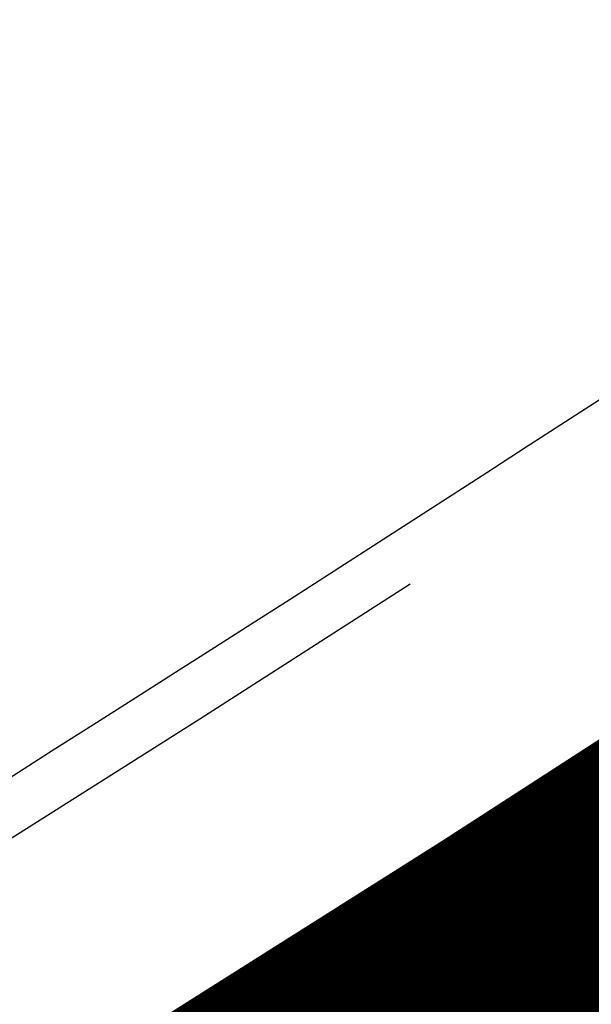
# Model space of a CAD drawing. Header units: metres. Extents: x 163628 to 167855, y 402678 to 405435.
# Tile 512 of 656: x 167397.13 to 167398.006, y 404863.116 to 404864.624. Entities that reach past the tile are written whole.
import ezdxf

# ---------------------------------------------------------------- set-up
doc = ezdxf.new("R2010")
doc.units = ezdxf.units.M
for name, pattern in [('X-CA190022.004-UO-DWM_Snelfietsroute$0$1-2', [3, 0, -2, 1]), ('X-CA190022.004-UO-DWM_Snelfietsroute$0$VH-GELEIDEBAND_50X200', [8, 4, -2, 0, -2]), ('X-CA190022.004-UO-DWM_Snelfietsroute$0$VH-OPSLUITBAND_80X200', [14, 8, -2, 2, -2])]:
    doc.linetypes.add(name, pattern=pattern)
for name, color, linetype, lineweight in [('X-CA190022.004-UO-BGT_Ondergrond$0$GE_316_WGDFietspad_Vlak_GEM', 253, 'Continuous', 9), ('X-CA190022.004-UO-BGT_Ondergrond$0$GE_479_BTDGroenvoorziening_grasenkruida_GEM', 253, 'Continuous', 9), ('X-CA190022.004-UO-DWM_Snelfietsroute$0$N-WE-GW-BERM-G', 125, 'Continuous', 25), ('X-CA190022.004-UO-DWM_Snelfietsroute$0$N-WE-VH-KANTOPSLUITING_ACHTERKANTBAND-G', 125, 'Continuous', 25), ('X-CA190022.004-UO-DWM_Snelfietsroute$0$N-WE-VH-KANTOPSLUITING_GELEIDEBAND_50X200-G', 125, 'X-CA190022.004-UO-DWM_Snelfietsroute$0$VH-GELEIDEBAND_50X200', 25), ('X-CA190022.004-UO-DWM_Snelfietsroute$0$N-WE-VH-KANTOPSLUITING_OPSLUITBAND_80X200-G', 125, 'X-CA190022.004-UO-DWM_Snelfietsroute$0$VH-OPSLUITBAND_80X200', 25), ('X-CA190022.004-UO-DWM_Snelfietsroute$0$N-WE-VW-MARKERING_LANGS_STREEP_12-G', 7, 'X-CA190022.004-UO-DWM_Snelfietsroute$0$1-2', 35), ('X-CA190022.004-UO-DWM_Snelfietsroute$0$N-WE-VW-MARKERING_LANGS_STREEP_DOORGETROKKEN_010-G', 125, 'Continuous', 25)]:
    doc.layers.add(name, color=color, linetype=linetype, lineweight=lineweight)
doc.layers.add('X-CA190022.004-UO-KL_Wenstracé_v0.3$0$N-WE-KL-TRACE_WENSTRACE-G 1.0m', color=74, linetype='Continuous', lineweight=35, transparency=0.6)

msp = doc.modelspace()

# ---------------------------------------------------------------- linework, layer by layer
at = {"layer": 'X-CA190022.004-UO-BGT_Ondergrond$0$GE_316_WGDFietspad_Vlak_GEM', "flags": 128}
msp.add_lwpolyline([(167368.981, 404846.466), (167381.557, 404853.698), (167382.306, 404854.129), (167386.437, 404856.505), (167387.316, 404857.01), (167388.203, 404857.52), (167398.04, 404863.177)], dxfattribs=at)
at = {"layer": 'X-CA190022.004-UO-BGT_Ondergrond$0$GE_479_BTDGroenvoorziening_grasenkruida_GEM', "flags": 128}
msp.add_lwpolyline([(167398.04, 404863.177), (167388.203, 404857.52), (167387.316, 404857.01), (167386.457, 404858.513), (167404.185, 404870.05), (167404.019, 404872.416), (167404.15, 404872.347), (167405.442, 404871.835), (167408.223, 404871.146), (167411.392, 404872.393), (167413.819, 404874.138), (167415.221, 404876.379), (167415.156, 404880.274), (167414.836, 404885.141), (167414.618, 404889.075), (167414.781, 404894.281), (167415.895, 404899.11), (167418.121, 404903.623), (167421.793, 404909.346), (167425.691, 404914.648), (167430.241, 404920.627), (167433.288, 404926.385), (167435.746, 404932.159)], dxfattribs=at)
at = {"layer": 'X-CA190022.004-UO-DWM_Snelfietsroute$0$N-WE-GW-BERM-G', "flags": 128}
msp.add_lwpolyline([(167397.5135, 404855.3677, 0.035036), (167409.5035, 404863.4989), (167411.6175, 404865.1599)], format="xyb", dxfattribs=at)
at = {"layer": 'X-CA190022.004-UO-DWM_Snelfietsroute$0$N-WE-VH-KANTOPSLUITING_ACHTERKANTBAND-G', "ltscale": 0.2, "flags": 128}
for points in [[(167393.9345, 404861.5344, 0.023806), (167401.6389, 404866.5106, 0.023806)], [(167394.6523, 404860.2976, 0.021249), (167401.6548, 404864.7699, 0.021249)]]:
    msp.add_lwpolyline(points, format="xyb", dxfattribs=at)
at = {"layer": 'X-CA190022.004-UO-DWM_Snelfietsroute$0$N-WE-VH-KANTOPSLUITING_GELEIDEBAND_50X200-G', "ltscale": 0.2, "flags": 128}
msp.add_lwpolyline([(167394.7527, 404860.1246, 0.021252), (167401.7704, 404864.6067, 0.021252)], format="xyb", dxfattribs=at)
at = {"layer": 'X-CA190022.004-UO-DWM_Snelfietsroute$0$N-WE-VH-KANTOPSLUITING_OPSLUITBAND_80X200-G', "ltscale": 0.2, "flags": 128}
msp.add_lwpolyline([(167393.9746, 404861.4652, 0.023806), (167401.6854, 404866.4455, 0.023806)], format="xyb", dxfattribs=at)
at = {"layer": 'X-CA190022.004-UO-DWM_Snelfietsroute$0$N-WE-VW-MARKERING_LANGS_STREEP_12-G', "linetype": 'X-CA190022.004-UO-DWM_Snelfietsroute$0$1-2', "const_width": 0.1, "flags": 128}
msp.add_lwpolyline([(167321.0534, 404815.0695, 0.001527), (167328.8316, 404819.5522), (167395.7566, 404858.3948, 0.023806), (167403.7512, 404863.5585, 0.023806)], format="xyb", dxfattribs=at)
at = {"layer": 'X-CA190022.004-UO-DWM_Snelfietsroute$0$N-WE-VW-MARKERING_LANGS_STREEP_DOORGETROKKEN_010-G', "const_width": 0.1, "flags": 128}
msp.add_lwpolyline([(167394.828, 404859.9949, 0.023806), (167402.6747, 404865.063, 0.023806)], format="xyb", dxfattribs=at)
at = {"layer": 'X-CA190022.004-UO-KL_Wenstracé_v0.3$0$N-WE-KL-TRACE_WENSTRACE-G 1.0m', "ltscale": 0.2, "const_width": 1, "flags": 128}
msp.add_lwpolyline([(167387.3651, 404856.6463), (167390.3606, 404858.3849), (167390.4072, 404858.4119), (167391.0252, 404858.7705), (167394.601, 404860.8459), (167394.7266, 404860.9189), (167395.5654, 404861.4134), (167396.3978, 404861.9156), (167397.225, 404862.4264), (167398.0469, 404862.9457), (167398.8634, 404863.4734), (167399.6744, 404864.0095), (167400.4802, 404864.5542), (167401.0822, 404864.9691), (167401.2785, 404865.1058), (167402.0736, 404865.6675), (167402.8618, 404866.2366), (167403.6444, 404866.8139), (167404.3135, 404867.3175), (167404.4193, 404867.398), (167405.1908, 404867.9921), (167405.9549, 404868.5931)], dxfattribs=at)

doc.saveas('drawing.dxf')
